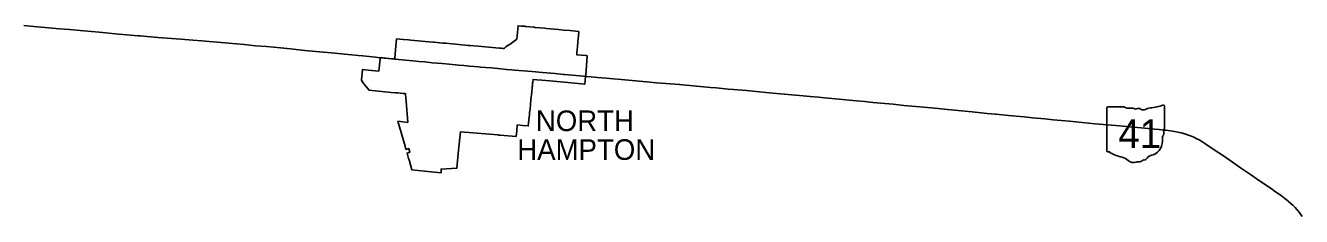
# Model space of a CAD drawing. Extents: x 0 to 34, y 0 to 22.
# Drawn here: x 6.269 to 6.7661, y 16.4429 to 16.5174 of the extents above; entities that cross this region are included whole.
import ezdxf

# ---------------------------------------------------------------- set-up
doc = ezdxf.new("R2010")
doc.units = 0
for name, color, linetype in [('GM_X_Corporation', 7, 'Continuous'), ('GM_X_Corporation_Text', 7, 'Continuous'), ('GM_X_State_Location', 7, 'Continuous'), ('GM_X_State_Route', 7, 'Continuous'), ('GM_X_State_Shield', 7, 'Continuous')]:
    doc.layers.add(name, color=color, linetype=linetype)

msp = doc.modelspace()

# ---------------------------------------------------------------- linework, layer by layer
at = {"layer": 'GM_X_Corporation'}
msp.add_lwpolyline([(6.413537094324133, 16.51224323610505), (6.416121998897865, 16.512003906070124), (6.416273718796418, 16.51198986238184), (6.4181877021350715, 16.5118126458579), (6.419148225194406, 16.51172381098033), (6.426155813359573, 16.5110746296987), (6.427996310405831, 16.510904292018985), (6.42825298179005, 16.510880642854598), (6.429307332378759, 16.510782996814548), (6.430363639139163, 16.510685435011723), (6.431518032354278, 16.510578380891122), (6.432716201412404, 16.510467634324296), (6.433899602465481, 16.510357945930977), (6.435219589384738, 16.510235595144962), (6.441516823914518, 16.509611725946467), (6.441781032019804, 16.509585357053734), (6.442045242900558, 16.50956320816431), (6.445285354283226, 16.509293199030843), (6.448122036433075, 16.50905641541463), (6.448121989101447, 16.509056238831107), (6.453664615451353, 16.50859339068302), (6.454393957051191, 16.508532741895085), (6.4549433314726, 16.508487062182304), (6.455383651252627, 16.50845023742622), (6.455565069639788, 16.50860681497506), (6.456140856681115, 16.50910971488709), (6.456612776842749, 16.50952190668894), (6.457788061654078, 16.51013645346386), (6.45834362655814, 16.51055225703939), (6.460440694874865, 16.51212249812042), (6.460894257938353, 16.51731379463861), (6.462069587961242, 16.51721173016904), (6.462867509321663, 16.51714228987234), (6.463374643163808, 16.51709824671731), (6.4636835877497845, 16.517071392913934), (6.4640859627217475, 16.51703089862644), (6.466871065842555, 16.516750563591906), (6.467157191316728, 16.516721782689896), (6.467443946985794, 16.51669445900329), (6.471288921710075, 16.516328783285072), (6.472014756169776, 16.516259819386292), (6.476682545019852, 16.515815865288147), (6.47860279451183, 16.515633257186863), (6.481060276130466, 16.515399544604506), (6.484545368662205, 16.51506834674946), (6.484379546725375, 16.513323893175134), (6.484195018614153, 16.511161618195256), (6.484010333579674, 16.508999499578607), (6.483842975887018, 16.50703920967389), (6.483753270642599, 16.50598822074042), (6.487367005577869, 16.505665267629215), (6.487789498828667, 16.505627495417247), (6.487231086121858, 16.498091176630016), (6.487193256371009, 16.497622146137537), (6.486911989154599, 16.49456367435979), (6.482996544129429, 16.4949110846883), (6.473327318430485, 16.49576846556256), (6.470090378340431, 16.49605556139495), (6.468171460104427, 16.496225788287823), (6.466727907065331, 16.496353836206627), (6.466620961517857, 16.495326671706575), (6.466575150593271, 16.494886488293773), (6.46647506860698, 16.49392341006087), (6.4664265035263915, 16.493456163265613), (6.466406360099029, 16.49326238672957), (6.4663517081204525, 16.49273616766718), (6.466263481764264, 16.49188662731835), (6.466215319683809, 16.491423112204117), (6.465917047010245, 16.48855267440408), (6.465693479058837, 16.486400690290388), (6.465541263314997, 16.484936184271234), (6.465462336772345, 16.48417524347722), (6.4653835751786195, 16.483418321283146), (6.465277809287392, 16.482400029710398), (6.465214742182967, 16.48179307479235), (6.464845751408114, 16.4782436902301), (6.462723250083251, 16.478431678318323), (6.460538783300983, 16.478625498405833), (6.460342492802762, 16.47636988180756), (6.460146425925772, 16.474114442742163), (6.453963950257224, 16.474623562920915), (6.453780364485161, 16.474638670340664), (6.453413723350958, 16.474668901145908), (6.453047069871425, 16.47469911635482), (6.4384185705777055, 16.475903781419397), (6.437711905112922, 16.46881603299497), (6.437006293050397, 16.461730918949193), (6.430885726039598, 16.461419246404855), (6.430870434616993, 16.459961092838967), (6.4244476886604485, 16.460593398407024), (6.419530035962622, 16.46107804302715), (6.4183988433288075, 16.465012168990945), (6.4183192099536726, 16.46528955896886), (6.418251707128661, 16.46552370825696), (6.417645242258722, 16.467632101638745), (6.418083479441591, 16.467758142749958), (6.418726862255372, 16.467943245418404), (6.4183044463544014, 16.469410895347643), (6.417887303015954, 16.46929065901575), (6.417223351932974, 16.46909975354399), (6.416881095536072, 16.470289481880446), (6.414080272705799, 16.480030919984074), (6.415110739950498, 16.479907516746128), (6.417910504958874, 16.479573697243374), (6.417292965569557, 16.48783535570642), (6.4170957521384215, 16.49047196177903), (6.4170719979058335, 16.49079280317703), (6.416659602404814, 16.490832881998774), (6.4160823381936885, 16.49088891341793), (6.41507968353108, 16.49098617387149), (6.41407761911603, 16.491083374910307), (6.41308756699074, 16.491179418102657), (6.411466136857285, 16.491336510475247), (6.40285641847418, 16.492171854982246), (6.4008208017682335, 16.494714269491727), (6.400156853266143, 16.495543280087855), (6.399873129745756, 16.496185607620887), (6.400235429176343, 16.50024577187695), (6.402528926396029, 16.500017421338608), (6.40663338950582, 16.49960924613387), (6.4071190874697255, 16.504424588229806), (6.407167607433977, 16.504903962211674), (6.410591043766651, 16.504570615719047), (6.412718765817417, 16.50436343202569), (6.412830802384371, 16.504352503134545), (6.412873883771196, 16.504832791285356), (6.413276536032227, 16.509331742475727)], close=True, dxfattribs=at)
at = {"layer": 'GM_X_State_Route'}
for points in [[(6.398636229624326, 16.50569952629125), (6.396167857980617, 16.505940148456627), (6.393281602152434, 16.506217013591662), (6.389607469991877, 16.50656454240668), (6.383572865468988, 16.507149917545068), (6.377799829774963, 16.50770680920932), (6.372291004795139, 16.508261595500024), (6.36835951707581, 16.508671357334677), (6.362847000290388, 16.509174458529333), (6.358644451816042, 16.509543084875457), (6.354184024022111, 16.50996392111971), (6.3481815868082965, 16.510501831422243), (6.3437491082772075, 16.510903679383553), (6.340531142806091, 16.511176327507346), (6.337721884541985, 16.5114183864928), (6.334224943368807, 16.51167890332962), (6.3294923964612, 16.512035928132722), (6.320559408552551, 16.512764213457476), (6.313666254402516, 16.51333007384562), (6.312940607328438, 16.513389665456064), (6.305322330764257, 16.514039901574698), (6.297711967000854, 16.51476133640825), (6.291673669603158, 16.515312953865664), (6.28615957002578, 16.515798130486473), (6.282220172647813, 16.516143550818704), (6.272244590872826, 16.517056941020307), (6.268307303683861, 16.517416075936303)], [(6.407121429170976, 16.504846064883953), (6.405348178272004, 16.50502569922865), (6.400365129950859, 16.505530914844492), (6.398721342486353, 16.505691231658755), (6.398636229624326, 16.50569952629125)], [(6.412738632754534, 16.504313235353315), (6.410330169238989, 16.50452101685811), (6.407121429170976, 16.504846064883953)], [(6.441012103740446, 16.50166798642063), (6.43976067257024, 16.501779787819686), (6.437651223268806, 16.50196911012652), (6.433983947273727, 16.502298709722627), (6.431377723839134, 16.502538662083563), (6.427454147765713, 16.502901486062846), (6.424552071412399, 16.503208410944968), (6.422280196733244, 16.503414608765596), (6.421114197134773, 16.503517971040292), (6.419824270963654, 16.503632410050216), (6.412855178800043, 16.504302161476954), (6.412738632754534, 16.504313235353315)], [(6.459508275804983, 16.500016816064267), (6.458346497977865, 16.50012175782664), (6.45642109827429, 16.500300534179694), (6.454171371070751, 16.500512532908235), (6.4505046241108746, 16.50083633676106), (6.448166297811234, 16.50103146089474), (6.44631314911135, 16.50118808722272), (6.44544247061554, 16.50126560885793), (6.443929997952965, 16.501400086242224), (6.441886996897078, 16.501589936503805), (6.441012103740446, 16.50166798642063)], [(6.4872127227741, 16.497576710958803), (6.486420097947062, 16.49764948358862), (6.483540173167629, 16.497883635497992), (6.479000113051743, 16.49829286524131), (6.478572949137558, 16.49833611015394), (6.475363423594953, 16.498631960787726), (6.470457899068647, 16.499055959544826), (6.466254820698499, 16.49944673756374), (6.464708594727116, 16.499576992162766), (6.459508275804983, 16.500016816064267)], [(6.525136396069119, 16.494214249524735), (6.5238090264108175, 16.49433501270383), (6.514879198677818, 16.495101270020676), (6.51094191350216, 16.495455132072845), (6.503853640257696, 16.496097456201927), (6.4951885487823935, 16.49686424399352), (6.491775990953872, 16.497168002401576), (6.489411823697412, 16.497372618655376), (6.4872127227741, 16.497576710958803)], [(6.7088121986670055, 16.476989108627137), (6.705080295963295, 16.47733074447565), (6.697990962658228, 16.477959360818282), (6.69379210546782, 16.478347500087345), (6.685651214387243, 16.479054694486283), (6.680618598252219, 16.479556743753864), (6.675685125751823, 16.480048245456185), (6.67245608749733, 16.480352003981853), (6.669344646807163, 16.48064521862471), (6.666177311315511, 16.480952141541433), (6.661253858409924, 16.481438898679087), (6.658014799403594, 16.481747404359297), (6.6520007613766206, 16.48233330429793), (6.647164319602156, 16.482800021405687), (6.6468273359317, 16.48283113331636), (6.643678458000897, 16.483142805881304), (6.641321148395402, 16.483396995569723), (6.6378521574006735, 16.48371499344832), (6.6337102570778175, 16.48410629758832), (6.631088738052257, 16.48437208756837), (6.62820090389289, 16.484635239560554), (6.624499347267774, 16.484984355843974), (6.6203458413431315, 16.485408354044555), (6.6143117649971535, 16.485967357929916), (6.611161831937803, 16.486261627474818), (6.609063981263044, 16.48646835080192), (6.606964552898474, 16.4866692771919), (6.603816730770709, 16.486970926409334), (6.599092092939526, 16.487413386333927), (6.596034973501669, 16.487705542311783), (6.592793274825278, 16.488000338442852), (6.58993813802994, 16.488276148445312), (6.586016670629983, 16.48866903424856), (6.5802394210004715, 16.489180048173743), (6.5778826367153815, 16.489423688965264), (6.574731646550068, 16.489702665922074), (6.570533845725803, 16.490099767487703), (6.567383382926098, 16.490393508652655), (6.564747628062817, 16.49064189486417), (6.564497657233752, 16.490665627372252), (6.558721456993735, 16.491176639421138), (6.553714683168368, 16.491640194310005), (6.549905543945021, 16.492003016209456), (6.544811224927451, 16.492448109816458), (6.5427086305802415, 16.49261528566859), (6.538048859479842, 16.493038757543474), (6.535882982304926, 16.493235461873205), (6.529058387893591, 16.49385722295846), (6.525136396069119, 16.494214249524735)], [(6.7126233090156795, 16.476628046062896), (6.710593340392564, 16.47682606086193), (6.7088121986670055, 16.476989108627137)], [(6.7332999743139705, 16.468177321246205), (6.729259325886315, 16.470891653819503), (6.7280173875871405, 16.47168744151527), (6.726474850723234, 16.472640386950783), (6.725084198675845, 16.473387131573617), (6.72440284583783, 16.47371514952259), (6.724137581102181, 16.47384277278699), (6.722927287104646, 16.474354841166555), (6.721696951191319, 16.47481522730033), (6.720678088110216, 16.475161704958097), (6.719199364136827, 16.475566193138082), (6.717929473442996, 16.47585940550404), (6.716576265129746, 16.476124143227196), (6.7150453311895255, 16.476350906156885), (6.713215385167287, 16.476570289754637), (6.7126233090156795, 16.476628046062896)], [(6.7609363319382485, 16.448876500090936), (6.76074706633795, 16.44903987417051), (6.75966333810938, 16.449906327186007), (6.758329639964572, 16.45091517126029), (6.7555035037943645, 16.452912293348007), (6.754777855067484, 16.453416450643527), (6.752353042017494, 16.45510348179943), (6.749784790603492, 16.456813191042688), (6.746268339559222, 16.45924116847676), (6.742389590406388, 16.461920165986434), (6.740474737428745, 16.463242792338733), (6.736975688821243, 16.465659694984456), (6.734617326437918, 16.46729188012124), (6.7332999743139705, 16.468177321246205)], [(6.766403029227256, 16.442899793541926), (6.765145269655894, 16.44456784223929), (6.764319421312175, 16.445579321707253), (6.763620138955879, 16.446355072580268), (6.762706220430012, 16.44728850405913), (6.76194576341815, 16.44800518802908), (6.7609363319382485, 16.448876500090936)]]:
    msp.add_lwpolyline(points, dxfattribs=at)
at = {"layer": 'GM_X_State_Shield'}
for p, q in [((6.690298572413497, 16.485412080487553), (6.690298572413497, 16.468427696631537)), ((6.697072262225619, 16.485704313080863), (6.690518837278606, 16.485704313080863)), ((6.712676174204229, 16.477240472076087), (6.712676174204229, 16.486125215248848)), ((6.712673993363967, 16.47724265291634), (6.712676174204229, 16.477240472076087))]:
    msp.add_line(p, q, dxfattribs=at)
for centre, radius, start, end in [((6.690554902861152, 16.485448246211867), 0.0002592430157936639, 98.1301027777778, 188.13010277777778), ((6.698632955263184, 16.487676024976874), 0.0025145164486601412, 231.61950555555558, 271.11188333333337), ((6.699466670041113, 16.476169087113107), 0.009027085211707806, 80.48669166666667, 94.98826944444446), ((6.7015160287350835, 16.485536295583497), 0.0007254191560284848, 219.79206111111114, 297.1023694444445), ((6.702580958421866, 16.483573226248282), 0.0015082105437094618, 54.466683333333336, 119.14113055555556), ((6.704527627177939, 16.486265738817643), 0.0018143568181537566, 233.85620555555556, 294.82819166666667), ((6.707731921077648, 16.48051676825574), 0.004774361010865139, 97.34618055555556, 120.7688527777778), ((6.704704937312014, 16.508859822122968), 0.02373123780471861, 275.8444694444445, 288.9064527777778), ((6.712427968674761, 16.486162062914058), 0.000249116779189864, 351.8620861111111, 97.738), ((6.7135687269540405, 16.473522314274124), 0.001683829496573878, 136.80649722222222, 186.92959444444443), ((6.71261862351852, 16.476588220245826), 0.00038552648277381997, 107.94398333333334, 210.33696666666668), ((6.710165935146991, 16.475465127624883), 0.002314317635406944, 340.0329638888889, 23.649566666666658), ((6.712410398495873, 16.477206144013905), 0.0002666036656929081, 289.6038111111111, 7.734130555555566), ((6.706034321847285, 16.472392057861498), 0.005935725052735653, 292.3088861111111, 8.985838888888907), ((6.690557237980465, 16.468390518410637), 0.00026154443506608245, 171.9583861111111, 258.30661388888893), ((6.690596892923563, 16.470128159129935), 0.0019959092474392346, 267.33899444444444, 280.6038555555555), ((6.691005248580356, 16.467447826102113), 0.000719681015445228, 29.748380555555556, 93.27174722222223), ((6.700091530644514, 16.482707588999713), 0.017137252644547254, 240.41292222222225, 257.1985), ((6.694982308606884, 16.460797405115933), 0.0053619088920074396, 47.184155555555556, 75.83597222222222), ((6.700781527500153, 16.46736355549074), 0.003402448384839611, 230.70037222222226, 286.29183611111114), ((6.702996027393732, 16.466091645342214), 0.0018128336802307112, 268.7770194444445, 315.54927222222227), ((6.7046359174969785, 16.464446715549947), 0.0005103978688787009, 65.75173055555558, 132.64842222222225), ((6.704418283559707, 16.466781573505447), 0.0019176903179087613, 282.8731916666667, 323.27711111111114), ((6.7085370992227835, 16.46365936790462), 0.0032508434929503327, 94.40312222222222, 142.57675), ((6.702747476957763, 16.461491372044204), 0.0027957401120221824, 85.69512222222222, 111.20994722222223)]:
    msp.add_arc(centre, radius, start, end, dxfattribs=at)

# ---------------------------------------------------------------- texts
at = {"layer": 'GM_X_Corporation_Text'}
for s, p in [('NORTH', (6.467824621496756, 16.476228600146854)), ('HAMPTON', (6.460575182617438, 16.464995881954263))]:
    msp.add_text(s, height=0.008037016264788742, rotation=1.0000000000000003e-05, dxfattribs=at).set_placement(p)
at = {"layer": 'GM_X_State_Location'}
msp.add_text('41', height=1.6074032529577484e-05, rotation=1.0000000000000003e-05, dxfattribs=at).set_placement((6.697187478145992, 16.474621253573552))
for s, p in [('s', (6.701235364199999, 16.4757907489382)), ('r', (6.7012345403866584, 16.4757907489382))]:
    msp.add_text(s, height=1.6074032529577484e-05, dxfattribs=at).set_placement(p)
at = {"layer": 'GM_X_State_Shield'}
msp.add_text('41', height=0.011189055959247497, dxfattribs=at).set_placement((6.694772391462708, 16.469625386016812))

doc.saveas('drawing.dxf')
